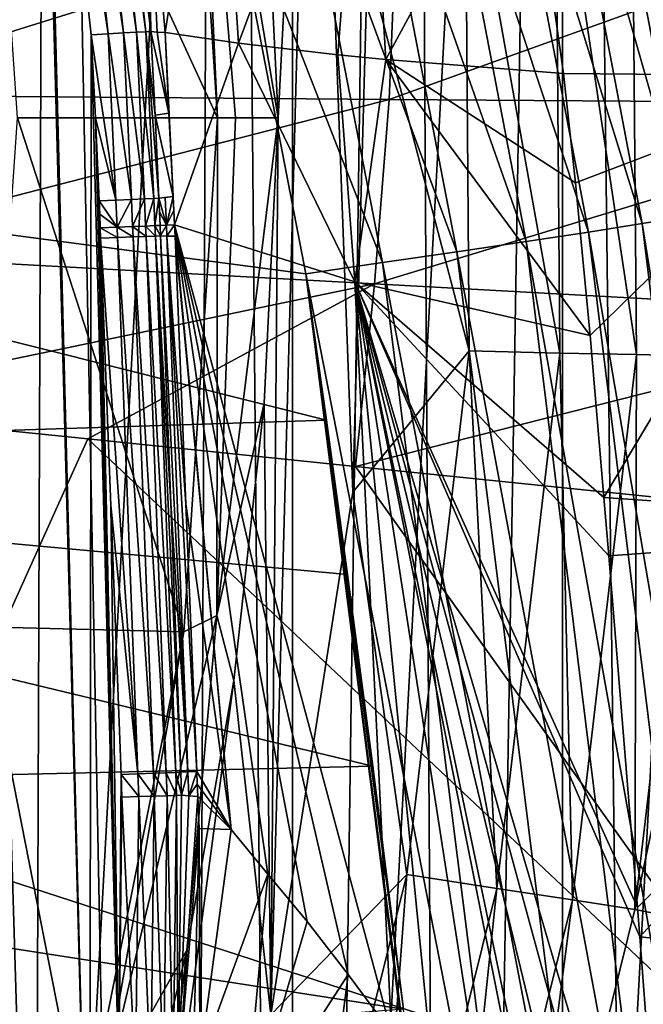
# Model space of a CAD drawing. Header units: metres. Extents: x -25 to 25, y -125 to 22.
# Tile 522 of 552: x 12.34 to 14.4, y -2.93 to 0.32. Entities that reach past the tile are written whole.
import ezdxf

# ---------------------------------------------------------------- set-up
doc = ezdxf.new("R2010")
doc.units = ezdxf.units.M
doc.layers.add('solid_500465_01', color=7, linetype='CONTINUOUS')

msp = doc.modelspace()

# ---------------------------------------------------------------- linework, layer by layer
at = {"layer": 'solid_500465_01'}
for points in [[(11.983196, -0.624809, 3.5), (12.879982, -16.783587, 3.5), (12.320313, 12.226605, 3.5)], [(12.879982, -16.783587, 3.5), (13.007623, 11.486739, 3.5), (12.320313, 12.226605, 3.5)], [(12.879982, -16.783587, 3.5), (13.249428, -15.232667, 3.5), (13.007623, 11.486739, 3.5)], [(13.249428, -15.232667, 3.5), (13.616321, 10.756737, 3.5), (13.007623, 11.486739, 3.5)], [(13.249428, -15.232667, 3.5), (13.763131, -13.738783, 3.5), (13.616321, 10.756737, 3.5)], [(13.763131, -13.738783, 3.5), (14.155188, 10.040597, 3.5), (13.616321, 10.756737, 3.5)], [(12.193102, 10.359685), (13.243505, 8.977237), (12.193102, -10.359685)], [(13.763131, -13.738783, 3.5), (14.424618, -12.295047, 3.5), (14.155188, 10.040597, 3.5)], [(14.424618, -12.295047, 3.5), (14.629201, 9.341333, 3.5), (14.155188, 10.040597, 3.5)], [(13.243505, 8.977237), (13.243505, -8.977237), (12.193102, -10.359685)], [(13.243505, 8.977237), (14.134912, 7.496452), (13.243505, -8.977237)], [(14.134912, 7.496452), (14.134912, -7.496452), (13.243505, -8.977237)], [(14.134912, 7.496452), (14.863877, 5.920162), (14.134912, -7.496452)], [(14.863877, 5.920162), (14.863877, -5.920162), (14.134912, -7.496452)], [(12.394972, -4.980137, 45), (12.418967, 1.692904, 45), (12.154638, 2.912107, 45)], [(12.173212, -5.737912, 45), (12.394972, -4.980137, 45), (12.154638, 2.912107, 45)], [(13.196589, 0, 43.296837), (13.150939, 0.941002, 43.296837), (13.312747, 2.251854, 43.296837)], [(13.312747, 2.251854, 43.296837), (13.443379, -1.23502, 43.296837), (13.172638, -2.960141, 43.296837)], [(13.196589, 0, 43.296837), (13.312747, 2.251854, 43.296837), (13.172638, -2.960141, 43.296837)], [(13.312747, 2.251854, 43.296837), (13.491423, 0.512994, 43.296837), (13.443379, -1.23502, 43.296837)], [(12.221201, 1.679771, 81.334381), (12.885431, 1.696396, 43.493347), (12.996618, 0, 43.493347)], [(12.394972, -4.980137, 45), (12.57498, -4.078524, 45), (12.418967, 1.692904, 45)], [(12.57498, -4.078524, 45), (12.42658, 1.647831, 45), (12.418967, 1.692904, 45)], [(12.921856, 1.63241, 43.394829), (12.996618, 0, 43.493347), (12.885431, 1.696396, 43.493347)], [(12.221201, 1.679771, 81.334381), (12.996618, 0, 43.493347), (12.336101, 0, 81.334381)], [(12.686716, 0.280254, 44.968914), (12.532936, 1.662053, 44.968765), (12.482188, 1.653666, 44.992031)], [(12.729499, 0.282523, 44.932369), (12.575246, 1.669046, 44.932053), (12.532936, 1.662053, 44.968765)], [(12.686716, 0.280254, 44.968914), (12.729499, 0.282523, 44.932369), (12.532936, 1.662053, 44.968765)], [(12.760411, 0.284163, 44.885326), (12.605749, 1.674087, 44.884815), (12.575246, 1.669046, 44.932053)], [(12.729499, 0.282523, 44.932369), (12.760411, 0.284163, 44.885326), (12.575246, 1.669046, 44.932053)], [(12.605749, 1.674087, 44.884815), (12.777008, 0.28504, 44.831497), (12.649745, 1.501751, 44.830902)], [(12.760411, 0.284163, 44.885326), (12.777008, 0.28504, 44.831497), (12.605749, 1.674087, 44.884815)], [(12.635456, 0.277535, 44.992073), (12.482188, 1.653666, 44.992031), (12.42658, 1.647831, 45)], [(12.57498, -4.078524, 45), (12.579818, 0.273863, 45), (12.42658, 1.647831, 45)], [(12.635456, 0.277535, 44.992073), (12.42658, 1.647831, 45), (12.579818, 0.273863, 45)], [(12.635456, 0.277535, 44.992073), (12.686716, 0.280254, 44.968914), (12.482188, 1.653666, 44.992031)], [(12.921856, 1.63241, 43.394829), (13.150939, 0.941002, 43.296837), (13.196589, 0, 43.296837)], [(12.921856, 1.63241, 43.394829), (13.196589, 0, 43.296837), (13.056387, 0, 43.354206)], [(12.921856, 1.63241, 43.394829), (13.056387, 0, 43.354206), (12.996618, 0, 43.493347)], [(12.649745, 1.501751, 44.830902), (12.777008, 0.28504, 44.831497), (12.76574, 0.948232, 44.614849)], [(12.993453, 1.369122, 43.59013), (12.76574, 0.948232, 44.614849), (12.823303, 0.281579, 44.607059)], [(12.993453, 1.369122, 43.59013), (12.823303, 0.281579, 44.607059), (13.065913, 0.246429, 43.733631)], [(13.481071, 1.362749, 42.169586), (12.993453, 1.369122, 43.59013), (13.065913, 0.246429, 43.733631)], [(13.481071, 1.362749, 42.169586), (13.065913, 0.246429, 43.733631), (13.393658, 0.208676, 42.739151)], [(13.481071, 1.362749, 42.169586), (13.393658, 0.208676, 42.739151), (13.551402, 0.193275, 42.313332)], [(13.481071, 1.362749, 42.169586), (13.551402, 0.193275, 42.313332), (14.011361, 1.044679, 41.013672)], [(14.240033, 1.256055, 31.879965), (14.342813, 1.277262, 31.640778), (14.646584, -0.307173, 31.654812)], [(14.342813, 1.277262, 31.640778), (14.420734, 0.936252, 31.642853), (14.646584, -0.307173, 31.654812)], [(14.541576, -0.325629, 31.8892), (14.099806, 1.220642, 32.097076), (14.240033, 1.256055, 31.879965)], [(14.541576, -0.325629, 31.8892), (14.240033, 1.256055, 31.879965), (14.646584, -0.307173, 31.654812)], [(14.398136, -0.348982, 32.101845), (13.925106, 1.177042, 32.285847), (14.099806, 1.220642, 32.097076)], [(14.541576, -0.325629, 31.8892), (14.398136, -0.348982, 32.101845), (14.099806, 1.220642, 32.097076)], [(14.220705, -0.376596, 32.286507), (13.72122, 1.126575, 32.440567), (13.925106, 1.177042, 32.285847)], [(14.398136, -0.348982, 32.101845), (14.220705, -0.376596, 32.286507), (13.925106, 1.177042, 32.285847)], [(13.025149, 0.84647, 32.658924), (9.374255, 0.002446, 32.754528), (9.306346, 1.132501, 32.756306)], [(14.014528, -0.407767, 32.437752), (13.494313, 1.070767, 32.556557), (13.72122, 1.126575, 32.440567)], [(14.220705, -0.376596, 32.286507), (14.014528, -0.407767, 32.437752), (13.72122, 1.126575, 32.440567)], [(15.135447, 1.08494, 38.449512), (14.011361, 1.044679, 41.013672), (15.10109, 0.138025, 38.805138)], [(13.785704, -0.441703, 32.551113), (13.251249, 1.011306, 32.630314), (13.494313, 1.070767, 32.556557)], [(14.014528, -0.407767, 32.437752), (13.785704, -0.441703, 32.551113), (13.494313, 1.070767, 32.556557)], [(13.551402, 0.193275, 42.313332), (14.138247, 0.146382, 40.933186), (14.011361, 1.044679, 41.013672)], [(14.011361, 1.044679, 41.013672), (14.138247, 0.146382, 40.933186), (15.10109, 0.138025, 38.805138)], [(14.571171, 1.052628, 43.830067), (14.588091, -0.785823, 43.831928), (14.36343, 1.030304, 43.603893)], [(13.541, -0.477543, 32.623257), (13.025149, 0.84647, 32.658924), (13.251249, 1.011306, 32.630314)], [(13.785704, -0.441703, 32.551113), (13.541, -0.477543, 32.623257), (13.251249, 1.011306, 32.630314)], [(14.36343, 1.030304, 43.603893), (14.379255, -0.781223, 43.605728), (14.112101, 1.003114, 43.436016)], [(14.588091, -0.785823, 43.831928), (14.379255, -0.781223, 43.605728), (14.36343, 1.030304, 43.603893)], [(14.112101, 1.003114, 43.436016), (14.12657, -0.775794, 43.437817), (13.814093, 0.971535, 43.331657)], [(14.379255, -0.781223, 43.605728), (14.12657, -0.775794, 43.437817), (14.112101, 1.003114, 43.436016)], [(12.79771, 0.283095, 44.718658), (12.823303, 0.281579, 44.607059), (12.76574, 0.948232, 44.614849)], [(12.777008, 0.28504, 44.831497), (12.79771, 0.283095, 44.718658), (12.76574, 0.948232, 44.614849)], [(13.814093, 0.971535, 43.331657), (13.827023, -0.768737, 43.333416), (13.491423, 0.512994, 43.296837)], [(14.12657, -0.775794, 43.437817), (13.827023, -0.768737, 43.333416), (13.814093, 0.971535, 43.331657)], [(13.025149, 0.84647, 32.658924), (13.287652, -0.514378, 32.65205), (9.374255, 0.002446, 32.754528)], [(13.541, -0.477543, 32.623257), (13.287652, -0.514378, 32.65205), (13.025149, 0.84647, 32.658924)], [(13.563313, 0.061305, 94.060272), (15.473901, 0.047309, 93.70948), (15.504367, 0.760754, 93.721115)], [(13.588764, 0.682776, 94.066376), (13.563313, 0.061305, 94.060272), (15.504367, 0.760754, 93.721115)], [(11.646561, 0.075985, 94.37114), (13.563313, 0.061305, 94.060272), (13.588764, 0.682776, 94.066376)], [(11.667578, 0.605378, 94.373779), (11.646561, 0.075985, 94.37114), (13.588764, 0.682776, 94.066376)], [(13.827023, -0.768737, 43.333416), (13.443379, -1.23502, 43.296837), (13.491423, 0.512994, 43.296837)], [(12.57498, -4.078524, 45), (12.670465, -3.162203, 45), (12.579818, 0.273863, 45)], [(12.661527, -0.271319, 44.992092), (12.635456, 0.277535, 44.992073), (12.579818, 0.273863, 45)], [(12.670465, -3.162203, 45), (12.593438, -0.000086, 45), (12.579818, 0.273863, 45)], [(12.661527, -0.271319, 44.992092), (12.579818, 0.273863, 45), (12.593438, -0.000086, 45)], [(12.71276, -0.269087, 44.96899), (12.686716, 0.280254, 44.968914), (12.635456, 0.277535, 44.992073)], [(12.661527, -0.271319, 44.992092), (12.71276, -0.269087, 44.96899), (12.635456, 0.277535, 44.992073)], [(12.755542, -0.267223, 44.932526), (12.729499, 0.282523, 44.932369), (12.686716, 0.280254, 44.968914)], [(12.71276, -0.269087, 44.96899), (12.755542, -0.267223, 44.932526), (12.686716, 0.280254, 44.968914)], [(12.786488, -0.265874, 44.885578), (12.760411, 0.284163, 44.885326), (12.729499, 0.282523, 44.932369)], [(12.755542, -0.267223, 44.932526), (12.786488, -0.265874, 44.885578), (12.729499, 0.282523, 44.932369)], [(12.760411, 0.284163, 44.885326), (12.790647, 0.009252, 44.831963), (12.777008, 0.28504, 44.831497)], [(12.760411, 0.284163, 44.885326), (12.803152, -0.265149, 44.831863), (12.790647, 0.009252, 44.831963)], [(12.786488, -0.265874, 44.885578), (12.803152, -0.265149, 44.831863), (12.760411, 0.284163, 44.885326)], [(12.777008, 0.28504, 44.831497), (12.836209, 0.015618, 44.6105), (12.79771, 0.283095, 44.718658)], [(12.790647, 0.009252, 44.831963), (12.836209, 0.015618, 44.6105), (12.777008, 0.28504, 44.831497)], [(12.79771, 0.283095, 44.718658), (12.836209, 0.015618, 44.6105), (12.823303, 0.281579, 44.607059)], [(12.823303, 0.281579, 44.607059), (12.852589, -0.305931, 44.602474), (12.854806, -0.353125, 44.601257)], [(13.065913, 0.246429, 43.733631), (12.823303, 0.281579, 44.607059), (12.854806, -0.353125, 44.601257)], [(12.823303, 0.281579, 44.607059), (12.850223, -0.259103, 44.604141), (12.852589, -0.305931, 44.602474)], [(12.823303, 0.281579, 44.607059), (12.836209, 0.015618, 44.6105), (12.850223, -0.259103, 44.604141)], [(13.065913, 0.246429, 43.733631), (12.854806, -0.353125, 44.601257), (13.449182, -0.541149, 42.69989)], [(13.393658, 0.208676, 42.739151), (13.065913, 0.246429, 43.733631), (13.449182, -0.541149, 42.69989)], [(13.551402, 0.193275, 42.313332), (13.393658, 0.208676, 42.739151), (13.449182, -0.541149, 42.69989)], [(13.551402, 0.193275, 42.313332), (13.449182, -0.541149, 42.69989), (14.225758, -0.717718, 40.865002)], [(13.551402, 0.193275, 42.313332), (14.177512, -0.214136, 40.899704), (14.138247, 0.146382, 40.933186)], [(13.551402, 0.193275, 42.313332), (14.225758, -0.717718, 40.865002), (14.177512, -0.214136, 40.899704)], [(14.177512, -0.214136, 40.899704), (15.10109, 0.138025, 38.805138), (14.138247, 0.146382, 40.933186)], [(14.177512, -0.214136, 40.899704), (14.225758, -0.717718, 40.865002), (15.10109, 0.138025, 38.805138)], [(14.225758, -0.717718, 40.865002), (14.27153, -1.252169, 40.838367), (15.10109, 0.138025, 38.805138)], [(15.635151, -1.347561, 37.892086), (15.10109, 0.138025, 38.805138), (14.27153, -1.252169, 40.838367)], [(11.646561, 0.075985, 94.37114), (11.60591, -0.442836, 94.367203), (13.563313, 0.061305, 94.060272)], [(11.60591, -0.442836, 94.367203), (13.514817, -0.548059, 94.052361), (13.563313, 0.061305, 94.060272)], [(13.563313, 0.061305, 94.060272), (13.514817, -0.548059, 94.052361), (15.473901, 0.047309, 93.70948)], [(13.514817, -0.548059, 94.052361), (15.416952, -0.652547, 93.695435), (15.473901, 0.047309, 93.70948)], [(13.355895, -0.997206, 32.650265), (9.306935, -1.127644, 32.75629), (9.374255, 0.002446, 32.754528)], [(13.287652, -0.514378, 32.65205), (13.355895, -0.997206, 32.650265), (9.374255, 0.002446, 32.754528)], [(12.790647, 0.009252, 44.831963), (12.850223, -0.259103, 44.604141), (12.836209, 0.015618, 44.6105)], [(12.790647, 0.009252, 44.831963), (12.803152, -0.265149, 44.831863), (12.850223, -0.259103, 44.604141)], [(12.221204, -1.679751, 81.334381), (12.336101, 0, 81.334381), (12.885431, -1.696397, 43.493347)], [(12.336101, 0, 81.334381), (12.996618, 0, 43.493347), (12.885431, -1.696397, 43.493347)], [(12.670465, -3.162203, 45), (12.605893, -0.273743, 45), (12.593438, -0.000086, 45)], [(12.661527, -0.271319, 44.992092), (12.593438, -0.000086, 45), (12.605893, -0.273743, 45)], [(12.994409, -1.641576, 43.323002), (12.885431, -1.696397, 43.493347), (12.996618, 0, 43.493347)], [(12.994409, -1.641576, 43.323002), (13.196589, 0, 43.296837), (13.150841, -0.941361, 43.296837)], [(13.056387, 0, 43.354206), (13.196589, 0, 43.296837), (12.994409, -1.641576, 43.323002)], [(12.996618, 0, 43.493347), (13.056387, 0, 43.354206), (12.994409, -1.641576, 43.323002)], [(13.150841, -0.941361, 43.296837), (13.196589, 0, 43.296837), (13.172638, -2.960141, 43.296837)], [(12.803152, -0.265149, 44.831863), (12.824154, -0.26223, 44.717411), (12.850223, -0.259103, 44.604141)], [(12.828243, -0.354101, 44.715988), (12.850223, -0.259103, 44.604141), (12.824154, -0.26223, 44.717411)], [(12.828243, -0.354101, 44.715988), (12.852589, -0.305931, 44.602474), (12.850223, -0.259103, 44.604141)], [(12.665255, -0.360503, 44.992088), (12.661527, -0.271319, 44.992092), (12.605893, -0.273743, 45)], [(12.670465, -3.162203, 45), (12.60778, -0.318001, 45), (12.605893, -0.273743, 45)], [(12.665255, -0.360503, 44.992088), (12.605893, -0.273743, 45), (12.60778, -0.318001, 45)], [(12.665255, -0.360503, 44.992088), (12.71276, -0.269087, 44.96899), (12.661527, -0.271319, 44.992092)], [(12.665255, -0.360503, 44.992088), (12.716504, -0.358465, 44.968979), (12.71276, -0.269087, 44.96899)], [(12.716504, -0.358465, 44.968979), (12.755542, -0.267223, 44.932526), (12.71276, -0.269087, 44.96899)], [(12.716504, -0.358465, 44.968979), (12.759296, -0.356763, 44.932499), (12.755542, -0.267223, 44.932526)], [(12.759296, -0.356763, 44.932499), (12.786488, -0.265874, 44.885578), (12.755542, -0.267223, 44.932526)], [(12.759296, -0.356763, 44.932499), (12.790244, -0.355532, 44.885536), (12.786488, -0.265874, 44.885578)], [(12.790244, -0.355532, 44.885536), (12.803152, -0.265149, 44.831863), (12.786488, -0.265874, 44.885578)], [(12.790244, -0.355532, 44.885536), (12.8069, -0.35487, 44.831806), (12.803152, -0.265149, 44.831863)], [(12.828243, -0.354101, 44.715988), (12.824154, -0.26223, 44.717411), (12.803152, -0.265149, 44.831863)], [(12.805061, -0.309777, 44.831818), (12.828243, -0.354101, 44.715988), (12.803152, -0.265149, 44.831863)], [(12.805061, -0.309777, 44.831818), (12.803152, -0.265149, 44.831863), (12.8069, -0.35487, 44.831806)], [(12.670465, -3.162203, 45), (12.609601, -0.362716, 45), (12.60778, -0.318001, 45)], [(12.665255, -0.360503, 44.992088), (12.60778, -0.318001, 45), (12.609601, -0.362716, 45)], [(12.805061, -0.309777, 44.831818), (12.8069, -0.35487, 44.831806), (12.828243, -0.354101, 44.715988)], [(12.828243, -0.354101, 44.715988), (12.854806, -0.353125, 44.601257), (12.852589, -0.305931, 44.602474)], [(12.760649, -0.391321, 44.932507), (12.759296, -0.356763, 44.932499), (12.716504, -0.358465, 44.968979)], [(12.791598, -0.390119, 44.885548), (12.790244, -0.355532, 44.885536), (12.759296, -0.356763, 44.932499)], [(12.760649, -0.391321, 44.932507), (12.791598, -0.390119, 44.885548), (12.759296, -0.356763, 44.932499)], [(12.790244, -0.355532, 44.885536), (12.808257, -0.389473, 44.831821), (12.8069, -0.35487, 44.831806)], [(12.791598, -0.390119, 44.885548), (12.808257, -0.389473, 44.831821), (12.790244, -0.355532, 44.885536)], [(12.808257, -0.389473, 44.831821), (12.828243, -0.354101, 44.715988), (12.8069, -0.35487, 44.831806)], [(12.808257, -0.389473, 44.831821), (12.829691, -0.389851, 44.715824), (12.828243, -0.354101, 44.715988)], [(12.829691, -0.389851, 44.715824), (12.854806, -0.353125, 44.601257), (12.828243, -0.354101, 44.715988)], [(12.829691, -0.389851, 44.715824), (12.85636, -0.390023, 44.600922), (12.854806, -0.353125, 44.601257)], [(13.041877, -2.348301, 44.202461), (12.854806, -0.353125, 44.601257), (12.85636, -0.390023, 44.600922)], [(13.571164, -3.019835, 42.691723), (13.449182, -0.541149, 42.69989), (12.854806, -0.353125, 44.601257)], [(13.427866, -2.826328, 43.06039), (13.571164, -3.019835, 42.691723), (12.854806, -0.353125, 44.601257)], [(13.291844, -2.651783, 43.435123), (13.427866, -2.826328, 43.06039), (12.854806, -0.353125, 44.601257)], [(13.162424, -2.495878, 43.818535), (13.291844, -2.651783, 43.435123), (12.854806, -0.353125, 44.601257)], [(13.041877, -2.348301, 44.202461), (13.162424, -2.495878, 43.818535), (12.854806, -0.353125, 44.601257)], [(14.866213, -4.161043, 32.109669), (14.220705, -0.376596, 32.286507), (14.398136, -0.348982, 32.101845)], [(15.01155, -4.144168, 31.904179), (14.398136, -0.348982, 32.101845), (14.541576, -0.325629, 31.8892)], [(15.01155, -4.144168, 31.904179), (14.866213, -4.161043, 32.109669), (14.398136, -0.348982, 32.101845)], [(12.666606, -0.394972, 44.992088), (12.665255, -0.360503, 44.992088), (12.609601, -0.362716, 45)], [(12.670465, -3.162203, 45), (12.610953, -0.397132, 45), (12.609601, -0.362716, 45)], [(12.666606, -0.394972, 44.992088), (12.609601, -0.362716, 45), (12.610953, -0.397132, 45)], [(12.717856, -0.392982, 44.968983), (12.716504, -0.358465, 44.968979), (12.665255, -0.360503, 44.992088)], [(12.666606, -0.394972, 44.992088), (12.717856, -0.392982, 44.968983), (12.665255, -0.360503, 44.992088)], [(12.717856, -0.392982, 44.968983), (12.760649, -0.391321, 44.932507), (12.716504, -0.358465, 44.968979)], [(12.791598, -0.390119, 44.885548), (12.842071, -1.271426, 44.832302), (12.808257, -0.389473, 44.831821)], [(12.898903, -2.158355, 44.708664), (12.829691, -0.389851, 44.715824), (12.808257, -0.389473, 44.831821)], [(12.842071, -1.271426, 44.832302), (12.898903, -2.158355, 44.708664), (12.808257, -0.389473, 44.831821)], [(12.829691, -0.389851, 44.715824), (12.928321, -2.157294, 44.586143), (12.892345, -1.273845, 44.595604)], [(12.898903, -2.158355, 44.708664), (12.928321, -2.157294, 44.586143), (12.829691, -0.389851, 44.715824)], [(12.829691, -0.389851, 44.715824), (12.892345, -1.273845, 44.595604), (12.85636, -0.390023, 44.600922)], [(14.688702, -4.181439, 32.287735), (14.014528, -0.407767, 32.437752), (14.220705, -0.376596, 32.286507)], [(14.866213, -4.161043, 32.109669), (14.688702, -4.181439, 32.287735), (14.220705, -0.376596, 32.286507)], [(12.733768, -2.164466, 44.992126), (12.666606, -0.394972, 44.992088), (12.610953, -0.397132, 45)], [(12.670465, -3.162203, 45), (12.644838, -1.278927, 45), (12.610953, -0.397132, 45)], [(12.733768, -2.164466, 44.992126), (12.610953, -0.397132, 45), (12.644838, -1.278927, 45)], [(12.784924, -2.162563, 44.969124), (12.717856, -0.392982, 44.968983), (12.666606, -0.394972, 44.992088)], [(12.733768, -2.164466, 44.992126), (12.784924, -2.162563, 44.969124), (12.666606, -0.394972, 44.992088)], [(12.827679, -2.160972, 44.932804), (12.760649, -0.391321, 44.932507), (12.717856, -0.392982, 44.968983)], [(12.784924, -2.162563, 44.969124), (12.827679, -2.160972, 44.932804), (12.717856, -0.392982, 44.968983)], [(12.858667, -2.159819, 44.886024), (12.791598, -0.390119, 44.885548), (12.760649, -0.391321, 44.932507)], [(12.827679, -2.160972, 44.932804), (12.858667, -2.159819, 44.886024), (12.760649, -0.391321, 44.932507)], [(12.791598, -0.390119, 44.885548), (12.87545, -2.159193, 44.832474), (12.842071, -1.271426, 44.832302)], [(12.858667, -2.159819, 44.886024), (12.87545, -2.159193, 44.832474), (12.791598, -0.390119, 44.885548)], [(13.041877, -2.348301, 44.202461), (12.85636, -0.390023, 44.600922), (12.892345, -1.273845, 44.595604)], [(14.484036, -4.204781, 32.433338), (13.785704, -0.441703, 32.551113), (14.014528, -0.407767, 32.437752)], [(14.688702, -4.181439, 32.287735), (14.484036, -4.204781, 32.433338), (14.014528, -0.407767, 32.437752)], [(11.60591, -0.442836, 94.367203), (11.55326, -0.955192, 94.361801), (13.514817, -0.548059, 94.052361)], [(14.258006, -4.230408, 32.542366), (13.541, -0.477543, 32.623257), (13.785704, -0.441703, 32.551113)], [(14.484036, -4.204781, 32.433338), (14.258006, -4.230408, 32.542366), (13.785704, -0.441703, 32.551113)], [(14.017002, -4.257595, 32.611732), (13.287652, -0.514378, 32.65205), (13.541, -0.477543, 32.623257)], [(14.258006, -4.230408, 32.542366), (14.017002, -4.257595, 32.611732), (13.541, -0.477543, 32.623257)], [(13.287652, -0.514378, 32.65205), (13.764487, -4.255677, 32.639565), (13.729918, -3.950936, 32.640469)], [(14.017002, -4.257595, 32.611732), (13.764487, -4.255677, 32.639565), (13.287652, -0.514378, 32.65205)], [(13.287652, -0.514378, 32.65205), (13.729918, -3.950936, 32.640469), (13.610062, -2.941429, 32.643608)], [(13.287652, -0.514378, 32.65205), (13.610062, -2.941429, 32.643608), (13.509012, -2.13971, 32.646255)], [(13.287652, -0.514378, 32.65205), (13.509012, -2.13971, 32.646255), (13.42557, -1.507296, 32.648438)], [(13.287652, -0.514378, 32.65205), (13.42557, -1.507296, 32.648438), (13.355895, -0.997206, 32.650265)], [(13.514817, -0.548059, 94.052361), (11.55326, -0.955192, 94.361801), (12.568188, -1.059312, 94.196999)], [(13.514817, -0.548059, 94.052361), (12.568188, -1.059312, 94.196999), (13.452228, -1.150046, 94.042709)], [(13.449182, -0.541149, 42.69989), (14.52132, -4.470275, 40.700783), (14.495533, -4.107884, 40.71426)], [(14.32387, -4.161845, 41.066219), (14.52132, -4.470275, 40.700783), (13.449182, -0.541149, 42.69989)], [(13.449182, -0.541149, 42.69989), (14.495533, -4.107884, 40.71426), (14.38978, -2.702321, 40.771397)], [(13.449182, -0.541149, 42.69989), (14.38978, -2.702321, 40.771397), (14.382223, -2.606162, 40.775578)], [(13.449182, -0.541149, 42.69989), (14.382223, -2.606162, 40.775578), (14.287767, -1.444833, 40.828979)], [(13.449182, -0.541149, 42.69989), (14.287767, -1.444833, 40.828979), (14.27153, -1.252169, 40.838367)], [(13.449182, -0.541149, 42.69989), (14.27153, -1.252169, 40.838367), (14.225758, -0.717718, 40.865002)], [(14.149998, -3.897236, 41.406319), (14.32387, -4.161845, 41.066219), (13.449182, -0.541149, 42.69989)], [(14.108948, -3.835072, 41.489304), (14.149998, -3.897236, 41.406319), (13.449182, -0.541149, 42.69989)], [(13.916351, -3.547115, 41.894085), (14.108948, -3.835072, 41.489304), (13.449182, -0.541149, 42.69989)], [(13.716849, -3.250342, 42.343105), (13.916351, -3.547115, 41.894085), (13.449182, -0.541149, 42.69989)], [(13.571164, -3.019835, 42.691723), (13.716849, -3.250342, 42.343105), (13.449182, -0.541149, 42.69989)], [(13.514817, -0.548059, 94.052361), (13.452228, -1.150046, 94.042709), (15.416952, -0.652547, 93.695435)], [(11.983196, -0.624809, 3.5), (11.828755, -2.014678, 3.5), (12.879982, -16.783587, 3.5)], [(15.416952, -0.652547, 93.695435), (13.452228, -1.150046, 94.042709), (14.698791, -1.278006, 93.808205)], [(13.827023, -0.768737, 43.333416), (13.621581, -2.496888, 43.33511), (13.443379, -1.23502, 43.296837)], [(13.917683, -2.542454, 43.439548), (13.621581, -2.496888, 43.33511), (13.827023, -0.768737, 43.333416)], [(14.12657, -0.775794, 43.437817), (13.917683, -2.542454, 43.439548), (13.827023, -0.768737, 43.333416)], [(14.167515, -2.580402, 43.607491), (13.917683, -2.542454, 43.439548), (14.12657, -0.775794, 43.437817)], [(14.379255, -0.781223, 43.605728), (14.167515, -2.580402, 43.607491), (14.12657, -0.775794, 43.437817)], [(14.373972, -2.611841, 43.833717), (14.167515, -2.580402, 43.607491), (14.379255, -0.781223, 43.605728)], [(14.588091, -0.785823, 43.831928), (14.373972, -2.611841, 43.833717), (14.379255, -0.781223, 43.605728)], [(14.755718, -0.797178, 44.111202), (14.373972, -2.611841, 43.833717), (14.588091, -0.785823, 43.831928)], [(14.755718, -0.797178, 44.111202), (14.538863, -2.643878, 44.113014), (14.373972, -2.611841, 43.833717)], [(12.994409, -1.641576, 43.323002), (13.150841, -0.941361, 43.296837), (13.05045, -1.856901, 43.296837)], [(13.05045, -1.856901, 43.296837), (13.150841, -0.941361, 43.296837), (13.172638, -2.960141, 43.296837)], [(12.568188, -1.059312, 94.196999), (11.55326, -0.955192, 94.361801), (11.961834, -2.404191, 94.245399)], [(13.355895, -0.997206, 32.650265), (13.42557, -1.507296, 32.648438), (9.306935, -1.127644, 32.75629)], [(12.568188, -1.059312, 94.196999), (11.961834, -2.404191, 94.245399), (15.065192, -3.412533, 93.623566)], [(13.452228, -1.150046, 94.042709), (12.568188, -1.059312, 94.196999), (15.065192, -3.412533, 93.623566)], [(13.509012, -2.13971, 32.646255), (9.102419, -2.241123, 32.761646), (9.306935, -1.127644, 32.75629)], [(13.42557, -1.507296, 32.648438), (13.509012, -2.13971, 32.646255), (9.306935, -1.127644, 32.75629)], [(14.698791, -1.278006, 93.808205), (13.452228, -1.150046, 94.042709), (15.065192, -3.412533, 93.623566)], [(13.621581, -2.496888, 43.33511), (13.172638, -2.960141, 43.296837), (13.443379, -1.23502, 43.296837)], [(15.635151, -1.347561, 37.892086), (14.27153, -1.252169, 40.838367), (14.287767, -1.444833, 40.828979)], [(12.670465, -3.162203, 45), (12.678239, -2.166531, 45), (12.644838, -1.278927, 45)], [(12.733768, -2.164466, 44.992126), (12.644838, -1.278927, 45), (12.678239, -2.166531, 45)], [(12.842071, -1.271426, 44.832302), (12.87545, -2.159193, 44.832474), (12.898903, -2.158355, 44.708664)], [(13.041877, -2.348301, 44.202461), (12.892345, -1.273845, 44.595604), (12.928321, -2.157294, 44.586143)], [(15.635151, -1.347561, 37.892086), (14.287767, -1.444833, 40.828979), (14.382223, -2.606162, 40.775578)], [(15.635151, -1.347561, 37.892086), (14.382223, -2.606162, 40.775578), (14.38978, -2.702321, 40.771397)], [(15.635151, -1.347561, 37.892086), (14.38978, -2.702321, 40.771397), (15.791457, -2.846858, 37.831375)], [(12.615368, -3.239076, 43.394829), (12.994409, -1.641576, 43.323002), (12.895417, -2.746621, 43.296837)], [(12.615368, -3.239076, 43.394829), (12.885431, -1.696397, 43.493347), (12.994409, -1.641576, 43.323002)], [(12.994409, -1.641576, 43.323002), (13.05045, -1.856901, 43.296837), (12.895417, -2.746621, 43.296837)], [(11.878652, -3.328215, 81.334381), (12.221204, -1.679751, 81.334381), (12.553771, -3.363768, 43.493347)], [(12.221204, -1.679751, 81.334381), (12.885431, -1.696397, 43.493347), (12.553771, -3.363768, 43.493347)], [(12.615368, -3.239076, 43.394829), (12.553771, -3.363768, 43.493347), (12.885431, -1.696397, 43.493347)], [(13.05045, -1.856901, 43.296837), (13.172638, -2.960141, 43.296837), (12.681379, -4.632948, 43.296837)], [(12.895417, -2.746621, 43.296837), (13.05045, -1.856901, 43.296837), (12.681379, -4.632948, 43.296837)], [(11.828755, -2.014678, 3.5), (11.513282, -3.381541, 3.5), (12.879982, -16.783587, 3.5)], [(13.509012, -2.13971, 32.646255), (13.610062, -2.941429, 32.643608), (9.102419, -2.241123, 32.761646)], [(12.670465, -3.162203, 45), (12.680944, -2.241802, 45), (12.678239, -2.166531, 45)], [(12.736465, -2.239879, 44.99213), (12.733768, -2.164466, 44.992126), (12.678239, -2.166531, 45)], [(12.736465, -2.239879, 44.99213), (12.678239, -2.166531, 45), (12.680944, -2.241802, 45)], [(12.787617, -2.238106, 44.969139), (12.784924, -2.162563, 44.969124), (12.733768, -2.164466, 44.992126)], [(12.736465, -2.239879, 44.99213), (12.787617, -2.238106, 44.969139), (12.733768, -2.164466, 44.992126)], [(12.830373, -2.236625, 44.932835), (12.827679, -2.160972, 44.932804), (12.784924, -2.162563, 44.969124)], [(12.787617, -2.238106, 44.969139), (12.830373, -2.236625, 44.932835), (12.784924, -2.162563, 44.969124)], [(12.861368, -2.235551, 44.886078), (12.858667, -2.159819, 44.886024), (12.827679, -2.160972, 44.932804)], [(12.830373, -2.236625, 44.932835), (12.861368, -2.235551, 44.886078), (12.827679, -2.160972, 44.932804)], [(12.858667, -2.159819, 44.886024), (12.878158, -2.234969, 44.832546), (12.87545, -2.159193, 44.832474)], [(12.861368, -2.235551, 44.886078), (12.878158, -2.234969, 44.832546), (12.858667, -2.159819, 44.886024)], [(12.878158, -2.234969, 44.832546), (12.898903, -2.158355, 44.708664), (12.87545, -2.159193, 44.832474)], [(12.878158, -2.234969, 44.832546), (12.901796, -2.237246, 44.708611), (12.898903, -2.158355, 44.708664)], [(12.901796, -2.237246, 44.708611), (12.928321, -2.157294, 44.586143), (12.898903, -2.158355, 44.708664)], [(12.901796, -2.237246, 44.708611), (12.929899, -2.198323, 44.585953), (12.928321, -2.157294, 44.586143)], [(12.929899, -2.198323, 44.585953), (13.041877, -2.348301, 44.202461), (12.928321, -2.157294, 44.586143)], [(12.901796, -2.237246, 44.708611), (12.931355, -2.239153, 44.586185), (12.929899, -2.198323, 44.585953)], [(12.929899, -2.198323, 44.585953), (12.931355, -2.239153, 44.586185), (13.041877, -2.348301, 44.202461)], [(13.610062, -2.941429, 32.643608), (8.766585, -3.322288, 32.770439), (9.102419, -2.241123, 32.761646)], [(12.725515, -3.165354, 44.992249), (12.680944, -2.241802, 45), (12.670465, -3.162203, 45)], [(12.725515, -3.165354, 44.992249), (12.736465, -2.239879, 44.99213), (12.680944, -2.241802, 45)], [(12.725515, -3.165354, 44.992249), (12.776298, -3.168275, 44.969597), (12.736465, -2.239879, 44.99213)], [(12.776298, -3.168275, 44.969597), (12.787617, -2.238106, 44.969139), (12.736465, -2.239879, 44.99213)], [(12.776298, -3.168275, 44.969597), (12.818877, -3.170724, 44.933796), (12.787617, -2.238106, 44.969139)], [(12.818877, -3.170724, 44.933796), (12.830373, -2.236625, 44.932835), (12.787617, -2.238106, 44.969139)], [(12.818877, -3.170724, 44.933796), (12.849952, -3.172511, 44.887627), (12.830373, -2.236625, 44.932835)], [(12.849952, -3.172511, 44.887627), (12.861368, -2.235551, 44.886078), (12.830373, -2.236625, 44.932835)], [(12.849952, -3.172511, 44.887627), (12.867115, -3.173509, 44.834663), (12.861368, -2.235551, 44.886078)], [(12.861368, -2.235551, 44.886078), (12.867115, -3.173509, 44.834663), (12.878158, -2.234969, 44.832546)], [(12.867115, -3.173509, 44.834663), (12.901796, -2.237246, 44.708611), (12.878158, -2.234969, 44.832546)], [(12.867115, -3.173509, 44.834663), (12.931355, -2.239153, 44.586185), (12.901796, -2.237246, 44.708611)], [(12.867115, -3.173509, 44.834663), (12.936113, -2.345145, 44.581005), (12.931355, -2.239153, 44.586185)], [(12.936113, -2.345145, 44.581005), (13.041877, -2.348301, 44.202461), (12.931355, -2.239153, 44.586185)], [(12.867115, -3.173509, 44.834663), (12.91246, -3.25652, 44.609104), (12.936113, -2.345145, 44.581005)], [(12.91246, -3.25652, 44.609104), (12.93853, -3.111953, 44.540295), (12.936113, -2.345145, 44.581005)], [(12.936113, -2.345145, 44.581005), (12.93853, -3.111953, 44.540295), (13.041877, -2.348301, 44.202461)], [(12.93853, -3.111953, 44.540295), (13.162424, -2.495878, 43.818535), (13.041877, -2.348301, 44.202461)], [(11.095569, -5.090609, 94.244316), (15.065192, -3.412533, 93.623566), (11.961834, -2.404191, 94.245399)], [(12.93853, -3.111953, 44.540295), (13.083839, -3.360368, 44.04409), (13.162424, -2.495878, 43.818535)], [(13.083839, -3.360368, 44.04409), (13.291844, -2.651783, 43.435123), (13.162424, -2.495878, 43.818535)], [(13.621581, -2.496888, 43.33511), (13.201013, -4.185627, 43.336712), (13.172638, -2.960141, 43.296837)], [(13.488744, -4.268935, 43.441185), (13.201013, -4.185627, 43.336712), (13.621581, -2.496888, 43.33511)], [(13.917683, -2.542454, 43.439548), (13.488744, -4.268935, 43.441185), (13.621581, -2.496888, 43.33511)], [(13.731557, -4.33876, 43.609158), (13.488744, -4.268935, 43.441185), (13.917683, -2.542454, 43.439548)], [(14.167515, -2.580402, 43.607491), (13.731557, -4.33876, 43.609158), (13.917683, -2.542454, 43.439548)], [(13.932205, -4.396506, 43.835411), (13.731557, -4.33876, 43.609158), (14.167515, -2.580402, 43.607491)], [(14.373972, -2.611841, 43.833717), (13.932205, -4.396506, 43.835411), (14.167515, -2.580402, 43.607491)], [(14.538863, -2.643878, 44.113014), (13.932205, -4.396506, 43.835411), (14.373972, -2.611841, 43.833717)], [(13.083839, -3.360368, 44.04409), (13.427866, -2.826328, 43.06039), (13.291844, -2.651783, 43.435123)], [(14.538863, -2.643878, 44.113014), (14.091819, -4.448728, 44.114727), (13.932205, -4.396506, 43.835411)], [(14.664956, -2.678289, 44.440159), (14.091819, -4.448728, 44.114727), (14.538863, -2.643878, 44.113014)], [(14.664956, -2.678289, 44.440159), (14.212965, -4.4974, 44.441883), (14.091819, -4.448728, 44.114727)], [(14.664956, -2.678289, 44.440159), (14.442414, -4.051754, 44.796867), (14.212965, -4.4974, 44.441883)], [(15.791457, -2.846858, 37.831375), (14.38978, -2.702321, 40.771397), (14.495533, -4.107884, 40.71426)], [(12.615368, -3.239076, 43.394829), (12.895417, -2.746621, 43.296837), (12.685741, -3.610521, 43.296837)], [(12.685741, -3.610521, 43.296837), (12.895417, -2.746621, 43.296837), (12.681379, -4.632948, 43.296837)], [(13.083839, -3.360368, 44.04409), (13.298643, -3.82676, 43.376717), (13.427866, -2.826328, 43.06039)], [(13.298643, -3.82676, 43.376717), (13.571164, -3.019835, 42.691723), (13.427866, -2.826328, 43.06039)]]:
    msp.add_3dface(points, dxfattribs=at)

doc.saveas('drawing.dxf')
